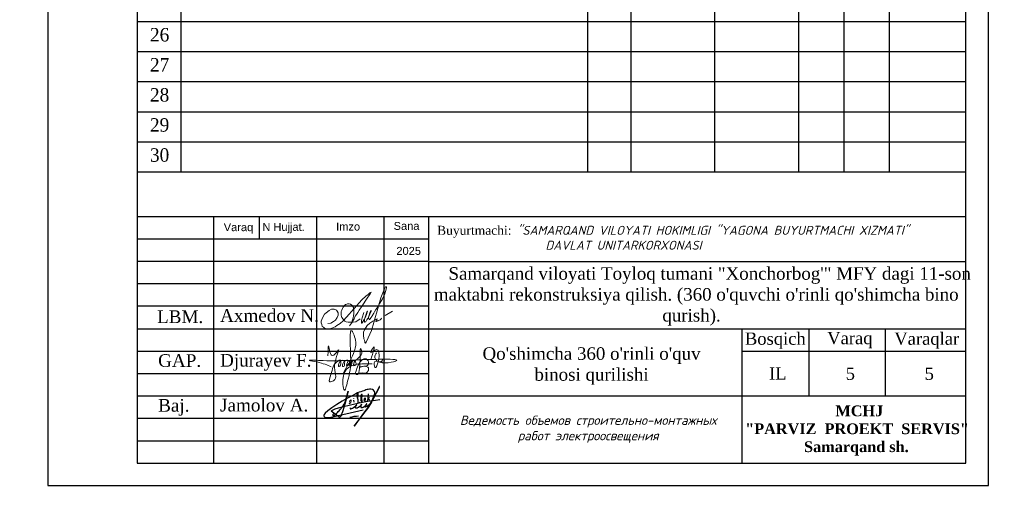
# Model space of a CAD drawing. Header units: millimetres. Extents: x -257011 to 237647566, y 2784933 to 6706507.
# Tile 436 of 451: x 12617689 to 12727595, y 2785503 to 2837805. Entities that reach past the tile are written whole.
import ezdxf

# ---------------------------------------------------------------- set-up
doc = ezdxf.new("R2010")
doc.units = ezdxf.units.MM
doc.header["$LTSCALE"] = 1000
doc.linetypes.add('ACAD_ISO02W100', pattern=[15, 12, -3])
doc.layers.add('(002) Рамка', color=7, linetype='Continuous')
doc.layers.add('RAMA', color=47, linetype='Continuous')
doc.layers.add('Ф А С А Д', color=250, linetype='Continuous', lineweight=15)
doc.styles.add('2MM', font='spds.shx', dxfattribs={"width": 0.95})
doc.styles.add('arial', font='arial.ttf', dxfattribs={"height": 300})
doc.styles.get("Standard").update_dxf_attribs({"font": 'ARIALN.TTF'})
doc.styles.add('WMF-Times New Roman0', font='times.ttf')
doc.styles.add('X_ISO', font='isocpeui.ttf')

# ---------------------------------------------------------------- blocks, each defined once
blk = doc.blocks.new('dhyjfyuk')
at = {"style": 'WMF-Times New Roman0'}
for s, insert, char_height, width, attachment_point in [('\\pi3453.25486;Samarqand viloyati Toyloq tumani "Хоnсhоrbоg\'" МFY dagi 11-son \\P\\pi1816.32378;maktabni rekonstruksiya qilish. (360 o\'quvchi o\'rinli qo\'shimcha bino \\P\\pi27327.21058;qurish).', (4414694, -1193420), 1400, 60812.6, 4), ('\\pi12888.864;{\\fTimes New Roman|b1|i0|c204|p18;\\C0;MCHJ\\P\\pi2815.884;"PARVIZ  PROEKT  SERVIS"\\P\\pi9383.364;Samarqand sh.\\C256; }', (4448452, -1205594), 1200, 29788.7, 1)]:
    blk.add_mtext(s, dxfattribs=dict(at, insert=insert, char_height=char_height, width=width, attachment_point=attachment_point))
blk = doc.blocks.new('rthtrh')
at = {"color": 5}
for p, q in [((1363854, 521167), (1363868, 521192)), ((1363868, 521192), (1363889, 521219)), ((1363889, 521219), (1363907, 521234)), ((1363907, 521234), (1363927, 521243)), ((1363927, 521243), (1363940, 521249)), ((1363940, 521249), (1363965, 521249)), ((1363965, 521249), (1363988, 521244)), ((1363988, 521244), (1364013, 521227)), ((1364013, 521227), (1364030, 521204)), ((1364030, 521204), (1364039, 521185)), ((1364039, 521185), (1364046, 521147)), ((1363834, 521118), (1363842, 521141)), ((1363834, 521086), (1363834, 521118)), ((1363834, 521056), (1363834, 521086)), ((1363840, 521035), (1363834, 521056)), ((1363845, 521017), (1363840, 521035)), ((1363842, 521141), (1363854, 521167)), ((1363865, 520990), (1363845, 521017)), ((1364037, 521043), (1364026, 520997)), ((1364044, 521090), (1364037, 521043)), ((1364046, 521147), (1364044, 521090)), ((1364568, 521050), (1364689, 521123)), ((1363882, 520966), (1363865, 520990)), ((1363895, 520959), (1363882, 520966)), ((1363917, 520946), (1363895, 520959)), ((1363951, 520940), (1363917, 520946)), ((1363996, 520940), (1363951, 520940)), ((1364033, 520940), (1363996, 520940)), ((1364017, 520962), (1364016, 520946)), ((1364016, 520946), (1364016, 520940)), ((1364026, 520997), (1364017, 520962)), ((1364075, 520948), (1364033, 520940)), ((1364148, 520999), (1364075, 520948))]:
    blk.add_line(p, q, dxfattribs=at)
for points in [[(1364210, 521100), (1364186, 521015), (1364172, 520967), (1364172, 520940), (1364173, 520926), (1364179, 520925), (1364185, 520931), (1364202, 520956), (1364218, 520984), (1364240, 521027), (1364256, 521068), (1364272, 521125), (1364269, 521122), (1364225, 520990), (1364220, 520961), (1364220, 520944), (1364225, 520939), (1364232, 520939), (1364241, 520950), (1364248, 520960), (1364254, 520969), (1364260, 520978), (1364273, 520996), (1364281, 521008), (1364288, 521027), (1364309, 521073), (1364315, 521086), (1364332, 521126), (1364332, 521134), (1364327, 521134), (1364314, 521097), (1364294, 521040), (1364290, 521012), (1364293, 520997), (1364298, 520988), (1364308, 520988), (1364316, 520999), (1364326, 521014), (1364344, 521036), (1364351, 521047), (1364377, 521090), (1364389, 521112), (1364414, 521155), (1364449, 521203), (1364476, 521258), (1364523, 521332), (1364563, 521417), (1364583, 521493), (1364590, 521517), (1364590, 521527), (1364583, 521532), (1364571, 521532), (1364561, 521512), (1364541, 521459), (1364498, 521348), (1364434, 521131), (1364395, 520998), (1364377, 520936), (1364337, 520802), (1364282, 520678), (1364249, 520605), (1364238, 520588), (1364230, 520594), (1364226, 520615), (1364222, 520638), (1364214, 520663), (1364206, 520725), (1364206, 520774), (1364224, 520814), (1364265, 520883), (1364310, 520926), (1364364, 520959), (1364411, 520988), (1364432, 520996), (1364434, 520992), (1364431, 520979), (1364419, 520970), (1364414, 520960), (1364416, 520951), (1364423, 520951), (1364434, 520958), (1364443, 520964), (1364452, 520968), (1364474, 520975), (1364483, 520978), (1364492, 520986), (1364499, 520996), (1364503, 521002), (1364511, 521006), (1364511, 521006)], [(1363608, 520919), (1363661, 520924), (1363702, 520951), (1363738, 520975), (1363765, 521018), (1363780, 521059), (1363780, 521096), (1363765, 521122), (1363753, 521142), (1363714, 521156), (1363671, 521156), (1363631, 521136), (1363583, 521097), (1363555, 521074), (1363525, 521025), (1363511, 520984), (1363500, 520955), (1363500, 520930), (1363508, 520901), (1363515, 520870), (1363535, 520855), (1363555, 520841), (1363586, 520832), (1363613, 520832), (1363645, 520832), (1363675, 520843), (1363732, 520864), (1363761, 520883), (1363817, 520921), (1363863, 520963), (1363919, 521022), (1364179, 521312), (1364247, 521377), (1364282, 521405), (1364314, 521429), (1364336, 521443), (1364310, 521401), (1364279, 521361), (1364173, 521198), (1364133, 521139), (1364110, 521102), (1364087, 521068), (1364069, 521040), (1364047, 520995), (1364019, 520954), (1364007, 520925), (1363990, 520903), (1363970, 520879)]]:
    blk.add_lwpolyline(points, dxfattribs=at)
blk = doc.blocks.new('rgsxhy')
at = {"color": 5, "lineweight": 0}
for points in [[(30159764, 9369979), (30160813, 9371961), (30161022, 9373086), (30160642, 9374202), (30160529, 9371279), (30160129, 9368855), (30159952, 9368321), (30159766, 9369571), (30162641, 9370909)], [(30158267, 9371725), (30158292, 9372259), (30158313, 9372715), (30158693, 9371762), (30159294, 9372267), (30158930, 9370820), (30158827, 9369247), (30158463, 9369143), (30158559, 9369856), (30159235, 9371184), (30159510, 9371288), (30159540, 9370947), (30159450, 9370679), (30159339, 9370650), (30159361, 9370924), (30159747, 9371281), (30159933, 9371214), (30159918, 9370984), (30159866, 9370709), (30159740, 9370650), (30159740, 9370910), (30160119, 9371295), (30160364, 9371221), (30160282, 9370791), (30160134, 9370702), (30160156, 9370902), (30160253, 9371169), (30160416, 9371266), (30160624, 9371251), (30160631, 9370947), (30160520, 9370739), (30160416, 9370746), (30160527, 9370999), (30160698, 9371199), (30160869, 9371251), (30161010, 9371117), (30161025, 9370828), (30160854, 9370717), (30160832, 9370976), (30160958, 9371184), (30161196, 9371429), (30161627, 9371986), (30161567, 9372349), (30161322, 9370056), (30161196, 9369857), (30161032, 9369926), (30161078, 9370217), (30161143, 9370464), (30161478, 9371132), (30161961, 9371429), (30162250, 9371221), (30162198, 9370761), (30161687, 9370666), (30161515, 9370590), (30161433, 9370590), (30162154, 9370635), (30162280, 9370516), (30162243, 9370197), (30162028, 9370012), (30161575, 9370012), (30161352, 9370012), (30161322, 9370071)], [(30162509, 9371311), (30162778, 9372539), (30162525, 9372058), (30163079, 9372349), (30162934, 9370564), (30162934, 9371149), (30163657, 9371231), (30163688, 9371396), (30163665, 9371051), (30163845, 9371089), (30163853, 9371329), (30163830, 9370556)], [(30158604, 9370613), (30157190, 9371107), (30156449, 9371260), (30157795, 9371248), (30158983, 9371230), (30160506, 9371280), (30164964, 9371184), (30162988, 9371384), (30162918, 9371683), (30163073, 9372004)]]:
    blk.add_spline(points, degree=3, dxfattribs=at)
blk = doc.blocks.new('nerbgbdtbugbd')
at = {"color": 5, "lineweight": -2}
for points in [[(1301441, -912503, 0.3871926), (1301421, -912608, 0.2468693), (1301462, -912624, 0.1075122), (1301553, -912598, 0.0377408), (1301616, -912557, 0.0432293), (1301738, -912461), (1301856, -912351), (1302009, -912205, 0.002873), (1302157, -912056, 0.0304903), (1302203, -911998, 0.1126937), (1302215, -911961, 0.6840545), (1302174, -911935, 0.0660715), (1302090, -912059, 0.0451978), (1302060, -912132, 0.0768236), (1302054, -912193, 0.068235), (1302080, -912319, 0.2986132), (1302177, -912367, 0.1038757), (1302374, -912300, 0.0290696), (1302528, -912180), (1302675, -912025), (1302798, -911893, 0.130527), (1302852, -911776, 0.0388963), (1302856, -911737, 0.7618556), (1302821, -911725, 0.0798394), (1302802, -911765, 0.0359534), (1302781, -911857, 0.0455744), (1302785, -912031, 0.0426923), (1302803, -912110, 0.3891518), (1302905, -912166, 0.1102897), (1303059, -912099), (1303140, -912029), (1303382, -911802, 0.0334276), (1303470, -911703, 0.0129551), (1303533, -911618, 0.1437243), (1303546, -911557, 0.5877061), (1303484, -911539, 0.0594709), (1303438, -911594, 0.0548384), (1303384, -911702, 0.0606455), (1303353, -911805, 0.0833859), (1303355, -911933, 0.5059841), (1303421, -911960, 0.0746594), (1303641, -911789, 0.0267645), (1303917, -911449, 0.0698425), (1304268, -910626), (1304769, -908938, 0.0913119), (1304777, -908873, 0.6479054), (1304724, -908855, 0.1300148), (1304701, -908893), (1304249, -910540), (1303723, -912034), (1303358, -912864), (1302937, -913765), (1302456, -914865), (1303556, -912632, 0.020305), (1304025, -911521, 0.0510054), (1304177, -910920), (1304280, -910177, 0.0500611), (1304304, -909917, 0.075905), (1304266, -909734, 0.060269), (1304163, -909581, 0.2197754), (1303878, -909436, 0.0807361), (1303465, -909486, 0.0249845), (1303180, -909596, 0.0130385), (1302610, -909917, 0.0239045), (1301788, -910451), (1301162, -910954), (1300713, -911334), (1300164, -911838), (1299536, -912438), (1298972, -913021), (1298525, -913523), (1298224, -913914), (1298110, -914126), (1298090, -914220), (1298104, -914298), (1298155, -914383), (1298291, -914454), (1298501, -914462), (1298825, -914389), (1299321, -914187), (1300019, -913880), (1300989, -913450), (1303222, -912415)], [(1299333, -913786, 0.1774898), (1299290, -913897, 0.0505623), (1299288, -913979, 0.3670195), (1299369, -914060, 0.2132882), (1299452, -914018), (1299738, -913626, 0.0414268), (1300104, -913056), (1300352, -912576, 0.0300362), (1300605, -911758), (1300675, -910352), (1300613, -912033), (1300547, -912628), (1300477, -913257), (1300442, -913499), (1300421, -913685, -0.0299546), (1300383, -913939, -0.3083385), (1300235, -914061, -0.0928663), (1300150, -914038), (1299994, -913962), (1298975, -913460, -0.0731209), (1299122, -913299, -0.0362342), (1299439, -913069), (1299863, -912836), (1300474, -912500), (1301923, -911834), (1302701, -911477), (1303596, -911130), (1304048, -910967), (1305142, -910571)], [(1302164, -911013), (1302123, -910754), (1302096, -910485), (1302088, -910377, 0.9456908), (1301953, -910398, 0.0931758), (1302006, -910763, 0.0597217), (1302186, -911157, -0.0340946), (1302225, -911288, 0.0218114), (1302266, -911544, 0.4516555), (1302407, -911600), (1302580, -911477)], [(1302632, -911206), (1302686, -910890, 0.0310101), (1302691, -910593, 0.0209508), (1302677, -910448, 0.2567522), (1302634, -910391, 0.3121151), (1302582, -910404, 0.0952627), (1302548, -910463, 0.0920883), (1302520, -910679, 0.0708045), (1302568, -910903), (1302690, -911214), (1302722, -911299, 0.1825801), (1302776, -911369, 0.4802348), (1302848, -911325, 0.0467012), (1302849, -911244, 0.1708854), (1302782, -911111, 0.1795677), (1302714, -911101, 0.274631), (1302670, -911163)], [(1301318, -911619, 0.250229), (1301354, -911511, 0.4506148), (1301272, -911473, 0.5095488), (1301192, -911723), (1301276, -911779, -0.1747015), (1301313, -911832, -0.1814843), (1301299, -911884, -0.1121061), (1301133, -912001)], [(1303084, -911166), (1303158, -911060, 0.0403562), (1303221, -910954, 0.2285131), (1303216, -910835, 0.1998977), (1303176, -910809, 0.2428565), (1303076, -910850, 0.1216605), (1303030, -910969, 0.1264383), (1303060, -911097, 0.1064961), (1303128, -911174, 0.1201125), (1303186, -911200, 0.0807957), (1303282, -911200, 0.1696912), (1303389, -911132)], [(1303717, -910580), (1303523, -910848), (1303649, -910833, -0.1393412), (1303753, -910882, -0.0645393), (1303854, -911024)], [(1301637, -913772, -0.0551579), (1302758, -913351)]]:
    blk.add_lwpolyline(points, format="xyb", dxfattribs=at)
for points in [[(1303439, -910141), (1303554, -911111)], [(1301582, -911114), (1301593, -911148)], [(1301653, -911366), (1301732, -911665)]]:
    blk.add_lwpolyline(points, dxfattribs=at)

msp = doc.modelspace()

# ---------------------------------------------------------------- linework, layer by layer
at = {"lineweight": 25}
for p, q in [((12635671.94, 2931816.9, -4), (12635671.94, 2820816.9, -4)), ((12681051.67, 2931816.9, -4), (12681051.67, 2820816.9, -4)), ((12685902.835, 2931816.9, -4), (12685902.835, 2820816.9, -4)), ((12704610.698, 2931816.9, -4), (12704610.698, 2820816.9, -4)), ((12714727.001, 2931816.9, -4), (12714727.001, 2820816.9, -4)), ((12695256.766, 2926666.212, -4), (12695256.766, 2820816.9, -4)), ((12709668.85, 2926666.212, -4), (12709668.85, 2820816.9, -4)), ((12630818.561, 2837603.024, -4), (12723318.561, 2837603.024, -4)), ((12630818.561, 2834246.524, -4), (12723318.561, 2834246.524, -4)), ((12630818.561, 2830890.024, -4), (12723318.561, 2830890.024, -4)), ((12630818.561, 2827533.524, -4), (12723318.561, 2827533.524, -4)), ((12630818.561, 2824177.024, -4), (12723318.561, 2824177.024, -4)), ((12630818.561, 2820820.524, -4), (12723318.561, 2820820.524, -4))]:
    msp.add_line(p, q, dxfattribs=at)
for p, q in [((12630818.561, 2815816.9, -4), (12630818.561, 2788316.9, -4)), ((12723318.561, 2815816.9, -4), (12630818.561, 2815816.9, -4)), ((12639318.561, 2815816.9, -4), (12639318.561, 2788316.9, -4)), ((12644417.199, 2815816.9, -4), (12644417.199, 2813316.9, -4)), ((12650818.561, 2815816.9, -4), (12650818.561, 2788316.9, -4)), ((12658318.561, 2815816.9, -4), (12658318.561, 2788316.9, -4)), ((12663318.561, 2815816.9, -4), (12663318.561, 2788316.9, -4)), ((12723318.561, 2788316.9, -4), (12723318.561, 2815816.9, -4)), ((12663318.561, 2813316.9, -4), (12630818.561, 2813316.9, -4)), ((12663318.561, 2810816.9, -4), (12630818.561, 2810816.9, -4)), ((12663318.561, 2810816.9, -4), (12723318.561, 2810816.9, -4)), ((12663318.561, 2808316.9, -4), (12630818.561, 2808316.9, -4)), ((12663318.561, 2805816.9, -4), (12630818.561, 2805816.9, -4)), ((12630818.561, 2803316.9, -4), (12723318.561, 2803316.9, -4)), ((12698318.561, 2788316.9, -4), (12698318.561, 2803316.9, -4)), ((12705818.561, 2795816.9, -4), (12705818.561, 2803316.9, -4)), ((12714318.561, 2795816.9, -4), (12714318.561, 2803316.9, -4)), ((12630818.561, 2800816.9, -4), (12663318.561, 2800816.9, -4)), ((12698318.561, 2800816.9, -4), (12723318.561, 2800816.9, -4)), ((12630818.561, 2798316.9, -4), (12663318.561, 2798316.9, -4)), ((12630818.561, 2795816.9, -4), (12723318.561, 2795816.9, -4)), ((12630818.561, 2793316.9, -4), (12663318.561, 2793316.9, -4)), ((12630818.561, 2790816.9, -4), (12663318.561, 2790816.9, -4))]:
    msp.add_line(p, q)
at = {"linetype": 'Continuous', "lineweight": 25, "ltscale": 100, "elevation": -4}
msp.add_lwpolyline([(12620818.561, 2785816.9), (12725818.561, 2785816.9), (12725818.561, 2934316.9), (12620818.561, 2934316.9), (12620818.561, 2785816.9)], dxfattribs=at)
at = {"linetype": 'Continuous', "lineweight": 30, "ltscale": 100, "elevation": -4}
msp.add_lwpolyline([(12630818.561, 2788316.9), (12723318.561, 2788316.9), (12723318.561, 2931816.9), (12630818.561, 2931816.9), (12630818.561, 2788316.9)], dxfattribs=at)

# ---------------------------------------------------------------- block references
at = {"layer": '(002) Рамка', "lineweight": 50}
for p in [(5681315.107, 4000591.194), (6787764.677, 4000341.193, 384), (7232141.707, 4000341.193, -4), (7350928.819, 4000341.193, -4), (7475252.904, 4000341.193, -4), (6007548.681, 4000320.148), (6322018.378, 4000320.148), (6322018.378, 4000320.148), (6564355.611, 4000319.908, -4), (7006966.558, 4000319.908, 384)]:
    msp.add_blockref('dhyjfyuk', p, dxfattribs=at)
at = {"lineweight": 9, "xscale": 1.125175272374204, "yscale": 1.125175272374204, "zscale": 1.125175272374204}
msp.add_blockref('rgsxhy', (-21281242.338, -7744536.836, -4), dxfattribs=at)
at = {"color": 5, "lineweight": 25, "xscale": 0.8159673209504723, "yscale": 0.8159673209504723, "zscale": 0.8159673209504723, "rotation": 348.2281006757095}
msp.add_blockref('nerbgbdtbugbd', (11766906.006, 3740044.643, -614.796), dxfattribs=at)
at = {"layer": 'Ф А С А Д', "xscale": 6.676455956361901, "yscale": 6.676455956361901, "zscale": 6.676455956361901}
msp.add_blockref('rthtrh', (3548007.139, -673993.01, -4), dxfattribs=at)

# ---------------------------------------------------------------- texts
at = {"linetype": 'ACAD_ISO02W100', "lineweight": 5, "ltscale": 70, "char_height": 883.9282, "attachment_point": 1, "style": 'arial'}
for s, insert in [('Varaq', (12640465.267, 2815087.468, -4)), ('N Hujjat.', (12644778.886, 2815120.909, -4)), ('Imzo', (12653011.171, 2815155.937, -4)), ('Sana', (12659429.556, 2815230.625, -4)), ('2025', (12659736.381, 2812443.942, -4))]:
    msp.add_mtext(s, dxfattribs=dict(at, insert=insert))
at = {"style": 'WMF-Times New Roman0'}
for s, insert, char_height, width, attachment_point in [('Buyurtmachi:{\\fISOCPEUR|b0|i1|c204|p34; "SAMARQAND VILOYATI HOKIMLIGI "YAGONA\\fISOCPEUR|b0|i1|c0|p34; \\fISOCPEUR|b0|i1|c204|p34;BUYURTMACHI XIZMATI" \\fISOCPEUR|b0|i1|c0|p34;\\P                   \\fISOCPEUR|b0|i1|c204|p34;DAVLAT UNITARKORXONASI}', (12664283.168, 2813463.134, 105401.528), 1000, 59035.39304, 4), ('\\pi3453.25486;Samarqand viloyati Toyloq tumani "Хоnсhоrbоg\'" МFY dagi 11-son \\P\\pi1816.32378;maktabni rekonstruksiya qilish. (360 o\'quvchi o\'rinli qo\'shimcha bino \\P\\pi27327.21058;qurish).', (12124429.366, 2806928.306, -4), 1400, 60812.60429, 4), ('\\pi3453.25486;Samarqand viloyati Toyloq tumani "Хоnсhоrbоg\'" МFY dagi 11-son \\P\\pi1816.32378;maktabni rekonstruksiya qilish. (360 o\'quvchi o\'rinli qo\'shimcha bino \\P\\pi27327.21058;qurish).', (12274864.095, 2806921.11, -4), 1400, 60812.60429, 4), ('\\pi3453.25486;Samarqand viloyati Toyloq tumani "Хоnсhоrbоg\'" МFY dagi 11-son \\P\\pi1816.32378;maktabni rekonstruksiya qilish. (360 o\'quvchi o\'rinli qo\'shimcha bino \\P\\pi27327.21058;qurish).', (12400465.258, 2806921.11, -4), 1400, 60812.60429, 4), ('\\pi3453.25486;Samarqand viloyati Toyloq tumani "Хоnсhоrbоg\'" МFY dagi 11-son \\P\\pi1816.32378;maktabni rekonstruksiya qilish. (360 o\'quvchi o\'rinli qo\'shimcha bino \\P\\pi27327.21058;qurish).', (12530302.046, 2806921.11, -4), 1400, 60812.60429, 4), ('\\pi3453.25486;Samarqand viloyati Toyloq tumani "Хоnсhоrbоg\'" МFY dagi 11-son \\P\\pi1816.32378;maktabni rekonstruksiya qilish. (360 o\'quvchi o\'rinli qo\'shimcha bino \\P\\pi27327.21058;qurish).', (12662098.364, 2806921.11, -4), 1400, 60812.60429, 4), ('Axmedov N.', (12640054.751, 2805495.943, -4), 1414.2851, 17081.22093, 1), ('Djurayev F.', (12640054.69, 2800496.197, -4), 1414.28515, 17081.22093, 1), ("\\pt12184.088;Qo'shimcha 360 o'rinli o'quv binosi qurilishi", (12681521.08, 2801242.522, -4), 1400, 29815.79044, 2), ('Jamolov A.', (12640054.69, 2795496.197, -4), 1414.2851, 17081.22093, 1), ('\\pi12888.864;{\\fTimes New Roman|b1|i0|c204|p18;\\C0;MCHJ\\P\\pi2815.884;"PARVIZ  PROEKT  SERVIS"\\P\\pi9383.364;Samarqand sh.\\C256; }', (12158187.786, 2794753.983, -4), 1200, 29788.70417, 1), ('\\pi12888.864;{\\fTimes New Roman|b1|i0|c204|p18;\\C0;MCHJ\\P\\pi2815.884;"PARVIZ  PROEKT  SERVIS"\\P\\pi9383.364;Samarqand sh.\\C256; }', (12308622.515, 2794746.787, -4), 1200, 29788.70417, 1), ('\\pi12888.864;{\\fTimes New Roman|b1|i0|c204|p18;\\C0;MCHJ\\P\\pi2815.884;"PARVIZ  PROEKT  SERVIS"\\P\\pi9383.364;Samarqand sh.\\C256; }', (12434223.678, 2794746.787, -4), 1200, 29788.70417, 1), ('\\pi12888.864;{\\fTimes New Roman|b1|i0|c204|p18;\\C0;MCHJ\\P\\pi2815.884;"PARVIZ  PROEKT  SERVIS"\\P\\pi9383.364;Samarqand sh.\\C256; }', (12564060.466, 2794746.787, -4), 1200, 29788.70417, 1), ('\\pi12888.864;{\\fTimes New Roman|b1|i0|c204|p18;\\C0;MCHJ\\P\\pi2815.884;"PARVIZ  PROEKT  SERVIS"\\P\\pi9383.364;Samarqand sh.\\C256; }', (12695856.784, 2794746.787, -4), 1200, 29788.70417, 1)]:
    msp.add_mtext(s, dxfattribs=dict(at, insert=insert, char_height=char_height, width=width, attachment_point=attachment_point))
at = {"width": 6256.97859, "attachment_point": 1}
for s, insert, char_height in [('{\\fTimes New Roman|b0|i0|c204|p18;\\C1;LBM.}', (12633017.158, 2805360.386, -4), 1414.28515), ('{\\fTimes New Roman|b0|i0|c204|p18;Bosqich}', (12698643.21, 2802891.996, -4), 1370.37174), ('{\\fTimes New Roman|b0|i0|c204|p18;Varaq}', (12707825.474, 2802957.883, -4), 1370.37174), ('{\\fTimes New Roman|b0|i0|c204|p18;Varaqlar}', (12715316.585, 2802891.996, -4), 1370.37174), ('{\\fTimes New Roman|b0|i0|c0|p18;\\C1;GAP\\fTimes New Roman|b0|i0|c204|p18;.}', (12633140.105, 2800468.738, -4), 1414.28515), ('{\\fTimes New Roman|b0|i0|c204|p18;IL}', (12701331.121, 2799010.735, -4), 1370.37174), ('{\\fTimes New Roman|b0|i0|c0|p18;5}', (12709891.121, 2798980.735, -4), 1370.37174), ('{\\fTimes New Roman|b0|i0|c0|p18;5}', (12718701.121, 2798980.735, -4), 1370.37174), ('{\\fTimes New Roman|b0|i0|c204|p18;\\C1;Baj.}', (12633140.105, 2795468.738, -4), 1414.28515)]:
    msp.add_mtext(s, dxfattribs=dict(at, insert=insert, char_height=char_height))
at = {"layer": 'RAMA', "attachment_point": 2}
for s, insert, char_height, width, style in [('{\\fTimes New Roman|b0|i0|c204|p18;\\H0.88x;\\C0;26}', (12633308.234, 2836879.062, -4), 1706.25, 35202.44383, '2MM'), ('{\\fTimes New Roman|b0|i0|c204|p18;\\H0.88x;\\C0;27}', (12633308.234, 2833522.562, -4), 1706.25, 35202.44383, '2MM'), ('{\\fTimes New Roman|b0|i0|c204|p18;\\H0.88x;\\C0;28}', (12633308.234, 2830166.062, -4), 1706.25, 35202.44383, '2MM'), ('{\\fTimes New Roman|b0|i0|c204|p18;\\H0.88x;\\C0;29}', (12633308.234, 2826809.562, -4), 1706.25, 35202.44383, '2MM'), ('{\\fTimes New Roman|b0|i0|c204|p18;\\H0.88x;\\C0;30}', (12633308.234, 2823453.062, -4), 1706.25, 35202.44383, '2MM'), ('{\\C0;Ведемость объемов строительно-монтажных\\Pработ электроосвещения}', (12681141.128, 2793616.8, -4), 1034.38854, 33813.80704, 'X_ISO')]:
    msp.add_mtext(s, dxfattribs=dict(at, insert=insert, char_height=char_height, width=width, style=style))

doc.saveas('drawing.dxf')
